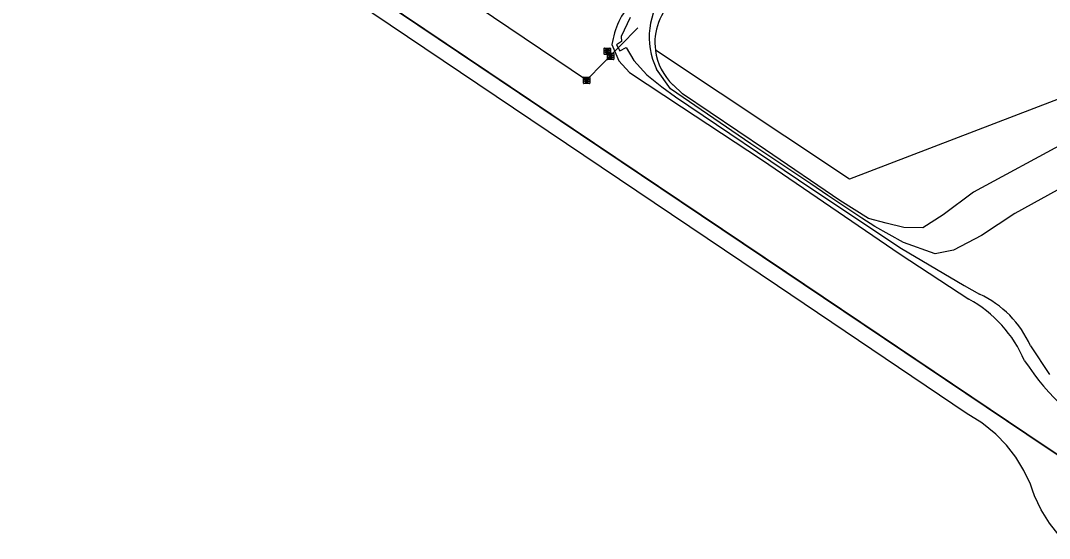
# Model space of a CAD drawing. Extents: x 155018 to 156648, y 383980 to 385733.
# Drawn here: x 155484.5 to 155646.3, y 384483.6 to 384565.1 of the extents above; entities that cross this region are included whole.
import ezdxf

# ---------------------------------------------------------------- set-up
doc = ezdxf.new("R2010")
doc.units = 0
for name, color, linetype in [('IMGEO_Duiker', 7, 'Continuous'), ('IMGEO_Groenvoorziening', 7, 'Continuous'), ('IMGEO_Hek', 7, 'Continuous'), ('IMGEO_Loofbos', 7, 'Continuous'), ('IMGEO_Rijbaan_lokaal_gesloten', 7, 'Continuous'), ('IMGEO_Rioolput', 7, 'Continuous'), ('IMGEO_Waterloop', 7, 'Continuous')]:
    doc.layers.add(name, color=color, linetype=linetype)

msp = doc.modelspace()

# ---------------------------------------------------------------- linework, layer by layer
at = {"layer": 'IMGEO_Duiker'}
msp.add_lwpolyline([(155581.59, 384563.98), (155581.55, 384563.93), (155573.52, 384555.7), (155539.41, 384578.75), (155500.54, 384605.14), (155484.52, 384616.02), (155484.49, 384616.04)], dxfattribs=at)
at = {"layer": 'IMGEO_Groenvoorziening'}
for points in [[(155495.49, 384614.7), (155495.94, 384614.4), (155494.82, 384612.45), (155494.03, 384610.35), (155493.59, 384608.17), (155493.49, 384605.96), (155493.72, 384603.95), (155494.23, 384602), (155495.15, 384600.24), (155496.39, 384598.69), (155499.78, 384596.17), (155515.35, 384585.68), (155524.58, 384579.52), (155642.75, 384500), (155650.53, 384494.77), (155654.99, 384486.91)], [(155577.5, 384561.33), (155578.58, 384558.78), (155580.29, 384556.92), (155588.47, 384551.54), (155601.02, 384543.23), (155622.83, 384528.33), (155633.66, 384521.26)], [(155649.12, 384546.07), (155634.4, 384538.06), (155629.6, 384534.54), (155626.43, 384532.49), (155623.44, 384532.5), (155620.63, 384533.19), (155617.86, 384533.94), (155613.35, 384536.78), (155601.67, 384544.75), (155588.62, 384553.54), (155587.12, 384554.96)]]:
    msp.add_lwpolyline(points, dxfattribs=at)
for centre, radius, start, end in [((155590.69, 384559.26), 13.35, 138.6663, 171.0658), ((155593.48, 384561.61), 9.2, 187.468, 226.3399), ((155623.94, 384503.71), 20.06, 22.9949, 61.0134), ((155676.65, 384534.19), 41.05, 213.4802, 241.3669)]:
    msp.add_arc(centre, radius, start, end, dxfattribs=at)
at = {"layer": 'IMGEO_Hek'}
for points in [[(155642.75, 384500), (155604.98, 384525.42), (155524.58, 384579.52)], [(155654.99, 384486.91), (155650.53, 384494.77), (155642.75, 384500)]]:
    msp.add_lwpolyline(points, dxfattribs=at)
at = {"layer": 'IMGEO_Loofbos'}
msp.add_lwpolyline([(155735.17, 384564.98), (155729.08, 384566.6), (155725.08, 384571.25), (155719.72, 384574.32), (155713.65, 384574.89), (155705.86, 384571.89), (155702.93, 384565.39), (155702.58, 384555.25), (155692.43, 384554.32), (155681.65, 384554.67), (155669.7, 384561.18), (155614.89, 384540.13), (155584.35, 384560.42)], dxfattribs=at)
msp.add_arc((155593.47, 384561.61), 9.2, 131.8149, 187.4604, dxfattribs=at)
at = {"layer": 'IMGEO_Rijbaan_lokaal_gesloten'}
msp.add_lwpolyline([(155648.34, 384483.57), (155647.86, 384484.06), (155646.33, 384485.98), (155645.04, 384488.05), (155643.99, 384490.27), (155643.65, 384491.17), (155643.35, 384492.09), (155642.32, 384494.28), (155641.06, 384496.35), (155639.58, 384498.26), (155637.89, 384500), (155635.67, 384501.79), (155633.25, 384503.29), (155603.55, 384523.33), (155523.25, 384577.49)], dxfattribs=at)
at = {"layer": 'IMGEO_Rioolput'}
for p, q in [((155576.27, 384559.85), (155576.27, 384560.7)), ((155576.34, 384560.78), (155577.2, 384560.78)), ((155577.2, 384559.78), (155576.34, 384559.78)), ((155576.78, 384560), (155576.75, 384560)), ((155576.76, 384560.56), (155576.78, 384560.56)), ((155576.79, 384559.04), (155576.79, 384559.89)), ((155576.87, 384559.97), (155577.72, 384559.97)), ((155577.27, 384560.7), (155577.27, 384559.85)), ((155577.8, 384559.89), (155577.8, 384559.04)), ((155577.72, 384558.97), (155576.87, 384558.97)), ((155577.28, 384559.75), (155577.31, 384559.75)), ((155577.3, 384559.19), (155577.28, 384559.19)), ((155573.02, 384555.27), (155573.02, 384556.12)), ((155573.1, 384556.2), (155573.95, 384556.2)), ((155573.95, 384555.2), (155573.1, 384555.2)), ((155573.51, 384555.98), (155573.53, 384555.98)), ((155573.53, 384555.42), (155573.51, 384555.42)), ((155574.02, 384556.12), (155574.02, 384555.27))]:
    msp.add_line(p, q, dxfattribs=at)
for points in [[(155576.27, 384559.85), (155576.27, 384560.7)], [(155576.34, 384560.78), (155577.2, 384560.78)], [(155577.2, 384559.78), (155576.34, 384559.78)], [(155576.86, 384560.47), (155576.6, 384560.48), (155576.6, 384560.08)], [(155576.6, 384560.08), (155576.73, 384560.08), (155576.73, 384560.24), (155576.74, 384560.24)], [(155576.78, 384560.4), (155576.73, 384560.4), (155576.73, 384560.31)], [(155576.73, 384560.31), (155576.78, 384560.31)], [(155576.79, 384560.21), (155576.86, 384560.08), (155577, 384560.08), (155576.93, 384560.2)], [(155576.79, 384559.04), (155576.79, 384559.89)], [(155576.87, 384559.97), (155577.72, 384559.97)], [(155577.27, 384560.7), (155577.27, 384559.85)], [(155577.8, 384559.89), (155577.8, 384559.04)], [(155577.72, 384558.97), (155576.87, 384558.97)], [(155577.38, 384559.66), (155577.13, 384559.67), (155577.13, 384559.27)], [(155577.13, 384559.27), (155577.26, 384559.27), (155577.26, 384559.43), (155577.27, 384559.43)], [(155577.31, 384559.59), (155577.26, 384559.59), (155577.26, 384559.5)], [(155577.26, 384559.5), (155577.31, 384559.5)], [(155577.31, 384559.4), (155577.38, 384559.27), (155577.52, 384559.27), (155577.46, 384559.39)], [(155573.02, 384555.27), (155573.02, 384556.12)], [(155573.1, 384556.2), (155573.95, 384556.2)], [(155573.95, 384555.2), (155573.1, 384555.2)], [(155573.61, 384555.9), (155573.36, 384555.9), (155573.36, 384555.5)], [(155573.36, 384555.5), (155573.48, 384555.5), (155573.48, 384555.66), (155573.49, 384555.66)], [(155573.54, 384555.82), (155573.48, 384555.82), (155573.48, 384555.74)], [(155573.48, 384555.74), (155573.53, 384555.74)], [(155573.54, 384555.63), (155573.61, 384555.5), (155573.75, 384555.5), (155573.69, 384555.62)], [(155574.02, 384556.12), (155574.02, 384555.27)]]:
    msp.add_lwpolyline(points, dxfattribs=at)
for centre, radius, start, end in [((155576.34, 384560.7), 0.0765, 91.552, 178.448), ((155576.34, 384560.7), 0.0765, 91.552, 178.448), ((155576.34, 384559.85), 0.0765, 181.552, 268.448), ((155576.34, 384559.85), 0.0765, 181.552, 268.448), ((155576.74, 384560.19), 0.0533, 26.0293, 88.6989), ((155576.79, 384560.3), 0.0964, 77.0061, 93.1865), ((155576.77, 384560.5), 0.19, 274.7715, 282.9687), ((155576.87, 384559.89), 0.0765, 91.552, 178.448), ((155576.87, 384559.89), 0.0765, 91.552, 178.448), ((155576.8, 384560.36), 0.0378, 276.6634, 79.6772), ((155576.86, 384560.36), 0.109, 350.3612, 89.416), ((155576.85, 384560.36), 0.112, 277.5842, 350.9817), ((155576.84, 384560.15), 0.108, 29.5134, 73.7905), ((155577.19, 384560.7), 0.0765, 1.552, 88.448), ((155577.19, 384560.7), 0.0765, 1.552, 88.448), ((155577.19, 384559.85), 0.0765, 271.552, 358.448), ((155577.19, 384559.85), 0.0765, 271.552, 358.448), ((155577.72, 384559.89), 0.0765, 1.552, 88.448), ((155577.72, 384559.89), 0.0765, 1.552, 88.448), ((155576.87, 384559.04), 0.0765, 181.552, 268.448), ((155576.87, 384559.04), 0.0765, 181.552, 268.448), ((155577.26, 384559.38), 0.0533, 26.0293, 88.6989), ((155577.31, 384559.49), 0.0964, 77.0061, 93.1865), ((155577.29, 384559.69), 0.19, 274.7715, 282.9687), ((155577.33, 384559.55), 0.0378, 276.6634, 79.6772), ((155577.38, 384559.56), 0.109, 350.3612, 89.416), ((155577.38, 384559.55), 0.112, 277.5842, 350.9817), ((155577.36, 384559.34), 0.108, 29.5134, 73.7905), ((155577.72, 384559.04), 0.0765, 271.552, 358.448), ((155577.72, 384559.04), 0.0765, 271.552, 358.448), ((155573.1, 384556.12), 0.0765, 91.552, 178.448), ((155573.1, 384556.12), 0.0765, 91.552, 178.448), ((155573.1, 384555.27), 0.0765, 181.552, 268.448), ((155573.1, 384555.27), 0.0765, 181.552, 268.448), ((155573.49, 384555.61), 0.0533, 26.0293, 88.6989), ((155573.52, 384555.93), 0.19, 274.7715, 282.9687), ((155573.54, 384555.72), 0.0964, 77.0061, 93.1865), ((155573.56, 384555.78), 0.0378, 276.6634, 79.6772), ((155573.61, 384555.79), 0.109, 350.3612, 89.416), ((155573.61, 384555.79), 0.112, 277.5842, 350.9817), ((155573.59, 384555.57), 0.108, 29.5134, 73.7905), ((155573.95, 384556.12), 0.0765, 1.552, 88.448), ((155573.95, 384556.12), 0.0765, 1.552, 88.448), ((155573.95, 384555.27), 0.0765, 271.552, 358.448), ((155573.95, 384555.27), 0.0765, 271.552, 358.448)]:
    msp.add_arc(centre, radius, start, end, dxfattribs=at)
for centre, major_axis, ratio, start_param, end_param in [((155576.76, 384560.28), (-0.387, 0.002), 0.722429, 4.712389, 7.853982), ((155576.78, 384560.28), (-0.39, 0.002), 0.717154, 1.570796, 4.712389), ((155577.28, 384559.47), (-0.387, 0.002), 0.722429, 4.712389, 7.853982), ((155577.31, 384559.47), (-0.39, 0.002), 0.717154, 1.570796, 4.712389), ((155573.51, 384555.7), (-0.387, 0.002), 0.722429, 4.712389, 7.853982), ((155573.53, 384555.7), (-0.39, 0.002), 0.717154, 1.570796, 4.712389)]:
    msp.add_ellipse(centre, major_axis=major_axis, ratio=ratio, start_param=start_param, end_param=end_param, dxfattribs=at)
at = {"layer": 'IMGEO_Waterloop'}
for points in [[(155580.39, 384565.58), (155578.98, 384562.61), (155579.01, 384561.79), (155578.22, 384561.27), (155578.78, 384560.35), (155579.74, 384560.88), (155580.98, 384558.8), (155583, 384556.55), (155585.37, 384554.67), (155587.52, 384553.07), (155608.98, 384538.63), (155623.07, 384529.22), (155632.9, 384523.39), (155635.32, 384522.03)], [(155649.08, 384539.23), (155640.9, 384534.72), (155635.63, 384531.25), (155631.25, 384528.98), (155628.36, 384528.39), (155623.38, 384530.15), (155618.84, 384532.66), (155616.84, 384533.97), (155611.45, 384537.54), (155608.78, 384539.42), (155599.37, 384545.68), (155586.75, 384554.34), (155584.52, 384557.47)], [(155643.33, 384513.88), (155646.33, 384509.37)]]:
    msp.add_lwpolyline(points, dxfattribs=at)
for centre, radius, start, end in [((155595.1, 384562.52), 11.72, 140.9501, 205.5228), ((155628.75, 384507.56), 15.89, 23.4381, 65.5759)]:
    msp.add_arc(centre, radius, start, end, dxfattribs=at)

doc.saveas('drawing.dxf')
